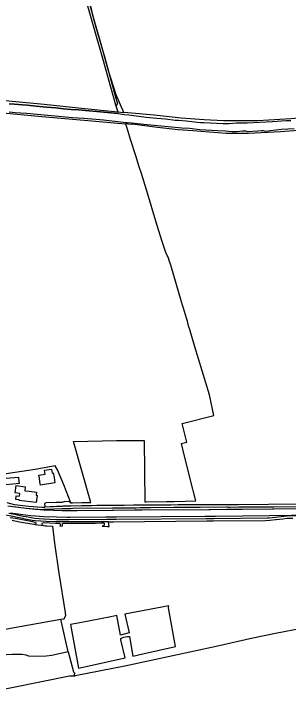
# Model space of a CAD drawing. Extents: x 140000 to 143000, y 403500 to 406000.
# Drawn here: x 141731 to 141994, y 404825 to 405495 of the extents above; entities that cross this region are included whole.
import ezdxf

# ---------------------------------------------------------------- set-up
doc = ezdxf.new("R2010")
doc.units = 0
for name, color, linetype in [('gg-afsc-muur', 7, 'Continuous'), ('gg-knt-bronhoudergrens', 7, 'Continuous'), ('gg-kntw-bovenkant insteek waterloop', 7, 'Continuous'), ('gx-grn-maaiveld', 7, 'Continuous')]:
    doc.layers.add(name, color=color, linetype=linetype)

msp = doc.modelspace()

# ---------------------------------------------------------------- linework, layer by layer
at = {"layer": 'gg-afsc-muur'}
msp.add_lwpolyline([(141830.68, 405399.73), (141810.18, 405401.59), (141802.8, 405402.24), (141792.7, 405403.25), (141785.42, 405403.72), (141778.15, 405404.42), (141770.66, 405405.12), (141761.7, 405405.95), (141751.99, 405406.86), (141743.26, 405407.77), (141738.84, 405408.2), (141731.16, 405408.72), (141726.14, 405409.19)], dxfattribs=at)
at = {"layer": 'gg-knt-bronhoudergrens'}
msp.add_line((141751.11, 405005.59), (141758.98, 405004.46), dxfattribs=at)
msp.add_lwpolyline([(141758.98, 405004.46), (141760.69, 405004.19), (141762.27, 405004.25), (141767.55, 405004.07), (141769.63, 404987.62), (141773.57, 404958.89), (141779.65, 404921.24)], dxfattribs=at)
at = {"layer": 'gg-kntw-bovenkant insteek waterloop'}
msp.add_lwpolyline([(141635.39, 405423.94), (141636.74, 405423.14), (141644.57, 405418.51), (141654.7, 405413.22), (141664.38, 405409.18), (141670.37, 405407.04), (141676.38, 405405.51), (141683.4, 405403.59), (141689.88, 405402.94), (141716.33, 405400.8), (141757.44, 405396.92), (141797.86, 405393.57), (141837.69, 405389.77)], dxfattribs=at)
at = {"layer": 'gx-grn-maaiveld'}
for p, q in [((141827.96, 405408.17), (141830.14, 405401.36)), ((141654.27, 404893.44), (141775.63, 404914.57)), ((141782.78, 404883.28), (141775.63, 404914.57))]:
    msp.add_line(p, q, dxfattribs=at)
for points in [[(141836.12, 405400.78), (141828.72, 405417.88), (141821.45, 405440.79), (141814.25, 405466.27), (141806.88, 405492.01), (141803.99, 405504.08), (141795.59, 405536.78), (141785.52, 405579.07), (141775.58, 405628.96), (141771.38, 405646.26), (141767.13, 405657.76), (141764.68, 405659.81)], [(141764.43, 405656.95), (141764.2, 405657.59), (141764.34, 405658.07), (141764.72, 405658.39), (141765.35, 405658.49), (141766.06, 405657.92), (141766.53, 405657.26), (141767.05, 405656.19), (141770.81, 405645.42), (141774.15, 405630.95), (141781.39, 405596.46), (141788.77, 405561.85), (141801.1, 405512.34), (141809.26, 405482.77), (141817.68, 405453.36), (141826.66, 405420.42), (141827.63, 405416.63), (141829.88, 405408.96)], [(141764.43, 405656.95), (141764.86, 405655.81), (141766.03, 405653.26), (141768.18, 405646.37), (141774.24, 405620.53), (141779.9, 405593.04), (141785.77, 405565.51), (141793.58, 405534.92), (141799.36, 405510.1), (141806.3, 405485.34), (141815.52, 405453.03), (141823.37, 405425.26), (141827.96, 405408.17)], [(141497.15, 405495.26), (141518.23, 405493.19), (141535.92, 405490.94), (141542.76, 405489.68), (141552.36, 405486.96), (141559.49, 405484.14), (141566.89, 405480.74), (141572.97, 405477.8), (141581.69, 405472.37), (141590.17, 405466.68), (141604.78, 405457.23), (141616.13, 405449.69), (141635.93, 405437.04), (141646.57, 405430.03), (141658.52, 405423.63), (141669.98, 405418.94), (141679.77, 405416.54), (141688.86, 405415.02), (141702.05, 405414.01), (141715.25, 405412.99), (141759.48, 405408.69), (141795.31, 405404.84), (141830.14, 405401.36)], [(142125.47, 405423.61), (142125.07, 405424.78), (142102.99, 405417.45), (142071.43, 405407.55), (142039.43, 405399.51), (142026.78, 405397.45), (142013.86, 405396.32), (141996.38, 405394.82), (141964.55, 405392.89), (141931.55, 405392.65), (141913.18, 405393.73), (141890.97, 405395.45), (141865.27, 405398.27), (141840, 405400.37), (141839.95, 405400.5), (141839.45, 405400.54), (141836.12, 405400.78)], [(142128.02, 405416.16), (142128.4, 405415.04), (142127.59, 405414.22), (142125.2, 405413.38), (142107.21, 405407.3), (142096.63, 405403.79), (142074.8, 405396.52), (142058.79, 405391.39), (142049.99, 405389.14), (142023.6, 405384.78), (142010.78, 405384.02), (142007.8, 405383.68), (141986.36, 405382.12), (141955.68, 405380.61), (141934.18, 405380.63), (141902.24, 405383.21), (141888.11, 405384.27), (141868.42, 405386.52), (141843.98, 405389.68), (141844.12, 405389.29), (141843.58, 405389.33), (141840.31, 405389.53), (141839.91, 405389.56), (141837.69, 405389.77)], [(141726.14, 405409.19), (141731.16, 405408.72), (141738.84, 405408.2), (141743.26, 405407.77), (141751.99, 405406.86), (141761.7, 405405.95), (141770.66, 405405.12), (141778.15, 405404.42), (141785.42, 405403.72), (141792.7, 405403.25), (141802.8, 405402.24), (141810.18, 405401.59), (141830.68, 405399.73), (141836.43, 405399.02), (141840.7, 405398.5), (141857.59, 405396.28), (141867.59, 405395.35), (141876.1, 405394.6), (141885.37, 405393.44), (141888.52, 405393.39), (141895.95, 405392.77), (141906.35, 405391.55), (141909.45, 405391.33), (141912.94, 405391.25), (141931.12, 405390.33), (141937.03, 405390.29), (141944.24, 405390.76), (141954.35, 405390.99), (141966.27, 405391.37), (141978.68, 405392.03), (141991.71, 405393.01), (141996.34, 405393.25)], [(141726.16, 405401.57), (141731.8, 405400.72), (141742.82, 405400.04), (141773.27, 405397.16), (141786.86, 405395.96), (141797.64, 405395.19), (141801.17, 405394.89), (141805.3, 405394.66), (141809.56, 405394.42), (141816.68, 405393.7), (141838.29, 405391.2), (141839.33, 405391.12), (141843.55, 405390.82), (141855.1, 405389.66), (141865.13, 405388.68), (141878.63, 405387.27), (141891.54, 405386.01), (141899.06, 405385.6), (141909.02, 405384.5), (141925.93, 405383.47), (141933.66, 405383.19), (141939.96, 405382.51), (141943.98, 405382.61), (141944.3, 405382.6), (141950.03, 405383.22), (141952.37, 405383.23), (141953.09, 405383.18), (141954.62, 405382.65), (141964.48, 405383.32), (141968.03, 405383.41), (141969.74, 405383.55), (141971.52, 405383.02), (141987.42, 405384.66), (141999.38, 405385.43)], [(141830.14, 405401.36), (141835.77, 405400.8), (141836.12, 405400.78)], [(141891.42, 405219.16), (141881.05, 405254.19), (141879.35, 405259.8), (141879.12, 405260.43), (141878.87, 405261.25), (141877.8, 405263.07), (141876.37, 405266.41), (141873.06, 405276.06), (141867.66, 405293.46), (141857.92, 405326.46), (141852.87, 405342.12), (141850.77, 405348.64), (141847.46, 405359.13), (141842.51, 405374.83), (141840.09, 405382.49), (141838.47, 405387.62), (141837.69, 405389.77)], [(141785.33, 405026.4), (141786.8, 405026.48), (141795.75, 405026.69), (141799.3, 405026.77), (141799.84, 405026.77), (141804.37, 405026.77), (141787.7, 405085.16), (141828.86, 405086.04), (141855.53, 405086.27), (141856.04, 405027.22), (141857.49, 405027.24), (141876.96, 405027.53), (141879.25, 405027.64), (141884.4, 405027.74), (141905.25, 405028.11), (141899.58, 405049.21), (141892.54, 405077.85), (141891.26, 405083.28), (141896.49, 405084.65), (141892.14, 405102.3), (141922.37, 405109.95), (141918.34, 405129.92), (141904.06, 405175.95), (141898.9, 405193.71), (141898.76, 405194.26)], [(141785.33, 405026.4), (141778.52, 405043.72), (141772.47, 405058.04), (141770.11, 405061.73), (141750.94, 405058.4), (141725.31, 405054.52), (141710.99, 405052.25), (141682.87, 405047.96), (141678.52, 405047.29), (141666.62, 405045.48)], [(141766.65, 405058.47), (141767.16, 405054.76), (141768.36, 405054.95), (141769.05, 405050.49), (141769.8, 405045.55), (141756.01, 405043.42), (141755.56, 405046.33), (141754.98, 405050.09), (141754.56, 405052.82), (141760.55, 405053.74), (141760.02, 405057.55), (141766.65, 405058.47)], [(141729.42, 405044.14), (141715.68, 405043), (141715.27, 405047.98), (141714.94, 405049.46), (141734.98, 405051.08), (141735.14, 405049.76), (141735.66, 405044.79), (141729.42, 405044.14)], [(141751.89, 405033.59), (141752.9, 405033.46), (141752.03, 405026.6), (141735.51, 405028.71), (141735.56, 405029.08), (141732.33, 405029.5), (141732.79, 405033.08), (141736.02, 405032.66), (141736.37, 405035.33), (141731.92, 405035.89), (141732.76, 405042.81), (141741.46, 405041.7), (141740.98, 405037.98), (141745.2, 405037.45), (141752.26, 405036.55), (141751.89, 405033.59)], [(141723.81, 405026.66), (141730.78, 405024.86), (141745, 405023.18), (141757.41, 405022.17), (141760.15, 405022.32)], [(142030.23, 405020.58), (141980.03, 405020.18), (141978.67, 405020.17), (141949.62, 405019.95), (141948.32, 405019.93), (141935.98, 405019.89), (141934.98, 405019.88), (141919.09, 405019.76), (141917.6, 405019.74), (141853.37, 405019.25), (141846.13, 405019.19), (141826.25, 405019.04), (141825, 405019.03), (141791.12, 405018.77), (141786.65, 405018.73), (141783.99, 405018.71), (141776.75, 405018.78), (141768.53, 405018.98), (141762.45, 405019.23), (141760.32, 405019.32), (141759.16, 405019.4), (141751.3, 405019.93), (141742.32, 405020.9), (141732.23, 405022.13), (141724.74, 405023.18)], [(141729.82, 405022.87), (141742.37, 405021.33), (141757.26, 405020.02), (141759.21, 405020.12), (141761.99, 405020.26), (141776.47, 405021.01), (141778.11, 405021.02), (141785.34, 405021.04), (141787.26, 405021.09), (141825.02, 405021.38), (141826.3, 405021.39), (141847.72, 405021.68), (141851.74, 405021.73), (141861.5, 405021.86), (141883.99, 405022.16), (141909.4, 405022.26), (141934.89, 405022.42), (141935.74, 405022.36), (141936.91, 405022.24), (141937.91, 405022.25), (141946.22, 405022.35), (141947.52, 405022.36), (141978.7, 405022.62), (141980.09, 405022.63), (142028.48, 405023.03)], [(141785.33, 405026.4), (141784.7, 405026.31), (141784.26, 405027.72), (141783.3, 405027.47), (141779.89, 405027.42), (141778.98, 405027.56), (141776.99, 405026.54), (141771.01, 405026.51), (141761.12, 405026.21), (141760.82, 405026.09), (141760.4, 405025.72), (141760.04, 405025.29), (141759.89, 405024.89), (141760.07, 405024.14), (141760.12, 405024.09), (141760.15, 405022.32)], [(142032.68, 405025.23), (141946.1, 405024.49), (141945.03, 405024.48), (141938.88, 405024.41), (141938.47, 405024.41), (141933.65, 405024.54), (141927.79, 405024.56), (141920.46, 405024.48), (141913.72, 405024.43), (141908.51, 405024.38), (141900.94, 405024.34), (141892.39, 405024.31), (141888.22, 405024.29), (141880.98, 405024.21), (141874.3, 405024.17), (141867.66, 405024.12), (141862.86, 405024.07), (141856.65, 405024.03), (141852.28, 405023.99), (141851.42, 405023.98), (141848.27, 405023.96), (141845.38, 405023.93), (141836.21, 405023.85), (141831.38, 405023.8), (141826.49, 405023.86), (141822.01, 405023.8), (141816.53, 405023.7), (141810.14, 405023.66), (141804.87, 405023.55), (141801.71, 405023.54), (141795.51, 405023.39), (141785.46, 405023.28), (141784.35, 405023.27), (141779.08, 405023.23), (141778.02, 405023.22), (141777.87, 405022.97), (141776.76, 405022.89), (141774.25, 405022.86), (141771.53, 405022.75), (141768.61, 405022.61), (141765.67, 405022.49), (141760.15, 405022.32)], [(141750.81, 405011.41), (141748.81, 405011.62), (141745.41, 405012.16), (141742.2, 405012.79), (141739.56, 405013.31), (141731.34, 405015.03), (141726, 405016.17), (141725.8, 405016.22)], [(141727.17, 405016.67), (141734.37, 405015.7), (141741.59, 405014.83), (141746.51, 405014.28), (141751.44, 405013.84), (141755.26, 405013.58), (141759.07, 405013.37), (141771.59, 405012.87), (141781.89, 405012.66), (141783.34, 405012.63), (141784.12, 405012.61), (141818.32, 405012.87), (141828.57, 405012.95), (141828.86, 405012.96), (141913.79, 405013.61), (141923.91, 405013.68), (141975.4, 405014.08), (141996.93, 405014.48), (142059.89, 405014.83)], [(141751.4, 405009.14), (141748.24, 405009.53), (141741.26, 405010.78), (141738.99, 405011.25), (141735.87, 405011.89), (141733.91, 405012.35), (141728.04, 405013.63), (141720.72, 405014.78)], [(141726.98, 405012.29), (141732.13, 405011.58), (141748.37, 405008.29), (141750.54, 405007.89), (141751.16, 405007.65), (141751.49, 405007.2), (141751.59, 405006.86), (141751.5, 405006.43), (141751.32, 405005.93), (141751.11, 405005.59)], [(141751.11, 405005.59), (141749.83, 405005.55), (141735.85, 405007.84), (141731.41, 405008.69), (141729.03, 405009.36)], [(142062.91, 405014.13), (141992.72, 405013.67), (141975.5, 405011.68), (141973.83, 405011.52), (141922.28, 405011.11), (141914.71, 405011.05), (141828.67, 405010.4), (141819.83, 405010.31), (141783.34, 405010.17), (141781.91, 405010.16), (141770.88, 405010.12), (141764.94, 405010.21), (141759.01, 405010.55), (141750.81, 405011.41)], [(141821.44, 405008.19), (141815.66, 405008.16), (141770.71, 405007.95), (141761.61, 405008.35), (141751.4, 405009.14)], [(141821.44, 405008.19), (141825.01, 405008.22), (141826.02, 405008.23), (141915.82, 405008.91), (141921.67, 405008.96), (141972.1, 405009.34), (141976.13, 405009.79), (141981.68, 405010.33), (141982.03, 405010.37), (141988.47, 405011.01), (141992.73, 405011.51), (141998.14, 405011.64)], [(141758.98, 405004.46), (141758.06, 405005.03), (141757.55, 405005.5), (141757.59, 405006.41), (141758.17, 405007.03), (141759.18, 405007.33), (141770.34, 405006.85), (141774.07, 405006.87), (141774.8, 405006.38), (141775, 405005.77), (141775.04, 405005.19), (141774.95, 405004.41), (141774.64, 405004.04), (141777.35, 405004.25), (141777.14, 405004.92), (141777.08, 405005.5), (141777.11, 405005.99), (141777.34, 405006.51), (141778.24, 405006.89), (141788.71, 405006.94), (141808.68, 405006.97), (141814.7, 405007.03), (141816.75, 405007.02), (141816.94, 405006.92), (141817.05, 405006.74), (141817.18, 405006.09), (141817.19, 405005.31), (141817.13, 405004.92), (141816.95, 405004.71), (141816.7, 405004.46), (141815.41, 405003.96), (141820.15, 405003.78), (141821.96, 405003.71), (141821.44, 405008.19)], [(141836.97, 404919.64), (141841.06, 404901.48), (141832.89, 404899.49), (141829.19, 404918.18), (141823.52, 404917.11), (141793.75, 404911.32), (141784.77, 404909.47), (141792.62, 404867.72), (141837.46, 404877.78), (141833.05, 404895.05), (141833.28, 404896.16), (141835.74, 404897.35), (141839.63, 404897.98), (141841.62, 404898.06), (141844.57, 404879.37), (141854.22, 404881.53), (141885.66, 404888.46), (141879, 404925.6), (141879.28, 404927.57), (141836.97, 404919.64)], [(141775.63, 404914.57), (141778.83, 404915.13), (141780.27, 404918.57), (141780, 404920.3)], [(141981.66, 404802.49), (141982.43, 404802.86), (142050.46, 404819.42), (142048.82, 404825.14), (142042.83, 404843.65), (142034.8, 404870.32), (142025.94, 404898.78), (142025.88, 404899.38), (142025.94, 404899.94), (142023.57, 404909.73), (142008.02, 404906), (141981.43, 404901.09), (141959.8, 404896.55), (141924.61, 404888.35), (141862.42, 404875), (141836.87, 404869.54), (141789.47, 404860.42)], [(141782.78, 404883.28), (141766.83, 404879.87), (141761.51, 404879.07), (141753.17, 404878.76), (141744.92, 404879.15), (141742.38, 404880.1), (141738.09, 404880.98), (141728.48, 404880.76), (141702.99, 404879.3)], [(141782.78, 404883.28), (141787.91, 404864.3), (141789.47, 404862.66)], [(141658.53, 404834.93), (141728.57, 404849.08), (141784.07, 404860.29), (141789.47, 404860.42)]]:
    msp.add_lwpolyline(points, dxfattribs=at)
for centre, radius, start, end in [((141828.8, 405408.87), 1.09, 219.97438, 5.04435), ((141401.18, 405061.3), 515.03, 14.9608, 17.84917), ((141780.59, 404921.06), 0.962, 169.50538, 231.94284), ((141789.47, 404861.54), 1.12, 89.92325, 270.12797)]:
    msp.add_arc(centre, radius, start, end, dxfattribs=at)

doc.saveas('drawing.dxf')
